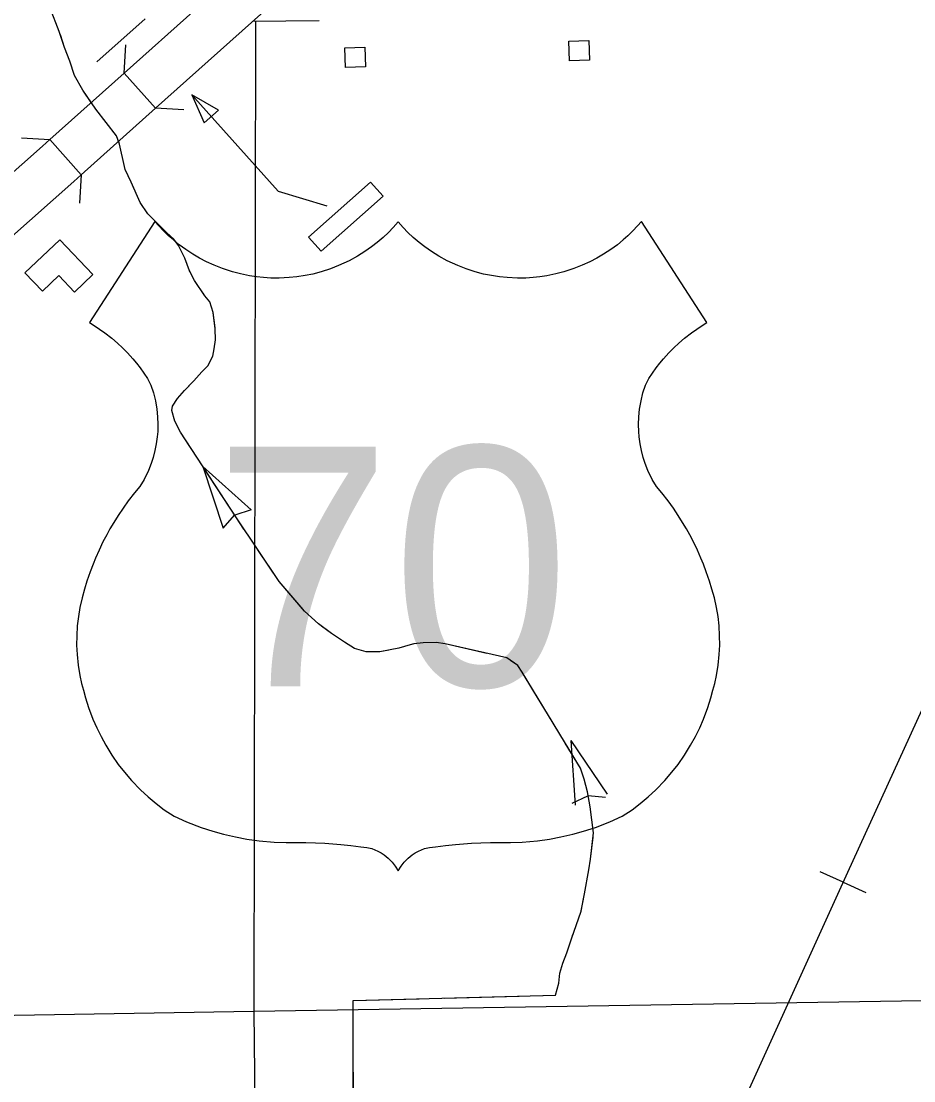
# Model space of a CAD drawing. Extents: x 1084508 to 1142749, y 1057638 to 1093403.
# Drawn here: x 1099214 to 1100696, y 1068750 to 1070508 of the extents above; entities that cross this region are included whole.
import ezdxf

# ---------------------------------------------------------------- set-up
doc = ezdxf.new("R2010")
doc.units = 0
for name, color, linetype in [('Level 15', 7, 'Continuous'), ('Level 22', 7, 'Continuous'), ('Level 32', 7, 'Continuous'), ('Level 37', 7, 'Continuous'), ('Level 40', 7, 'Continuous'), ('Level 43', 7, 'Continuous'), ('Level 5', 7, 'Continuous'), ('Level 56', 7, 'Continuous'), ('Level 58', 7, 'Continuous')]:
    doc.layers.add(name, color=color, linetype=linetype)

msp = doc.modelspace()

# ---------------------------------------------------------------- linework, layer by layer
at = {"layer": 'Level 15'}
for p, q in [((1099385.1, 1070422.3), (1099437.4, 1070363.8)), ((1099261.5, 1070311.9), (1099313.8, 1070253.4))]:
    msp.add_line(p, q, dxfattribs=at)
for points in [[(1102254.8, 1073114.2), (1102246.6, 1073054.1), (1102235.2, 1073013), (1102230.6, 1072998.9), (1102210.8, 1072969.7), (1102197.7, 1072955.1), (1102173.8, 1072922.9), (1102155, 1072900), (1102143.6, 1072888.3), (1102116.9, 1072867), (1101851.5, 1072624), (1101364.1, 1072185.3), (1100217.6, 1071166.4), (1099385.1, 1070422.3)], [(1099437.4, 1070363.8), (1100269.9, 1071107.8), (1101416.4, 1072126.8), (1101904.3, 1072565.9), (1102168, 1072807.4), (1102196.3, 1072830.1), (1102213.4, 1072847.6), (1102235.6, 1072874.5), (1102258.6, 1072905.4), (1102272.7, 1072921.2), (1102301.9, 1072964.1), (1102310.4, 1072990.5), (1102323.6, 1073038.2), (1102332.6, 1073103.6)], [(1099261.5, 1070311.9), (1099385.1, 1070422.3)], [(1099313.8, 1070253.4), (1099437.4, 1070363.8)], [(1097248.1, 1068865.3), (1097352.3, 1068871.7), (1097466.7, 1068884.5), (1097532.5, 1068895.8), (1097558.6, 1068905.5), (1097580.7, 1068911.5), (1097660.1, 1068942.5), (1097726.1, 1068975.6), (1097786.9, 1069012.6), (1097849.8, 1069060.5), (1097924.7, 1069123.1), (1097985.1, 1069178.8), (1098341.9, 1069494.1), (1098670.3, 1069787.6), (1099249.5, 1070301.1), (1099261.5, 1070311.9)], [(1099313.8, 1070253.4), (1099301.7, 1070242.5), (1098722.5, 1069728.9), (1098394, 1069435.5), (1098037.7, 1069120.6), (1097976.4, 1069064.1), (1097898.7, 1068999.1), (1097831.2, 1068947.7), (1097764.2, 1068906.9), (1097692, 1068870.7), (1097605.3, 1068836.9), (1097582.6, 1068830.7), (1097553, 1068819.7), (1097477.8, 1068806.8), (1097359, 1068793.5), (1097252.8, 1068787)]]:
    msp.add_lwpolyline(points, dxfattribs=at)
at = {"layer": 'Level 22'}
for points in [[(1099840, 1070175.2), (1099831.7, 1070165.9), (1099823.9, 1070157.8), (1099814.9, 1070149.4), (1099805.2, 1070141.1), (1099795.8, 1070133.9), (1099784.5, 1070125.9), (1099772.3, 1070118.3), (1099758.5, 1070110.7), (1099740.9, 1070102.6), (1099727.4, 1070097.3), (1099712.2, 1070092.4), (1099698.2, 1070088.7), (1099685.4, 1070086.1), (1099671.8, 1070084), (1099659.3, 1070082.7), (1099642.2, 1070081.9), (1099628.4, 1070082.1), (1099616.3, 1070082.8), (1099604.8, 1070084), (1099593.1, 1070085.8), (1099578.5, 1070088.8), (1099564.9, 1070092.3), (1099548.4, 1070097.7), (1099534.4, 1070103.2), (1099521.7, 1070109), (1099510, 1070115.1), (1099499.3, 1070121.5), (1099487.3, 1070129.4), (1099476.3, 1070137.4), (1099466.8, 1070145.2), (1099458.8, 1070152.3), (1099450.6, 1070160.2), (1099442.6, 1070168.6), (1099436.1, 1070176.1), (1099327.4, 1070008), (1099335.2, 1070003.4), (1099344.4, 1069997.4), (1099353.2, 1069991.2), (1099364.8, 1069982.1), (1099374.2, 1069974), (1099382.4, 1069966.3), (1099390.8, 1069957.8), (1099399.5, 1069948.2), (1099405.7, 1069940.7), (1099411.8, 1069932.8), (1099417.9, 1069924.2), (1099423.9, 1069915.1), (1099429.5, 1069904.4), (1099433.7, 1069891.4), (1099436.9, 1069878.4), (1099439.3, 1069864.5), (1099440.6, 1069851.6), (1099441.1, 1069839.2), (1099440.8, 1069827.5), (1099440, 1069818.2), (1099438.4, 1069806.8), (1099436.3, 1069796), (1099433.3, 1069784.3), (1099430, 1069774.1), (1099425.6, 1069762.7), (1099418.5, 1069747.8), (1099411.3, 1069736.2), (1099402.5, 1069725.7), (1099391.9, 1069712.1), (1099383.3, 1069700.1), (1099375.2, 1069688.1), (1099367.8, 1069676.4), (1099361.6, 1069665.8), (1099356.1, 1069656), (1099350, 1069644.2), (1099343.4, 1069630.5), (1099337.5, 1069617.1), (1099333.5, 1069607.1), (1099328.7, 1069594.4), (1099323.4, 1069578.7), (1099319.2, 1069565.7), (1099315.2, 1069551.5), (1099311.6, 1069535), (1099309.2, 1069520.3), (1099307.4, 1069505), (1099306.4, 1069488.3), (1099306.3, 1069472.6), (1099307, 1069457.2), (1099308.9, 1069439.2), (1099311.7, 1069422.1), (1099314.5, 1069409.2), (1099317.5, 1069397.9), (1099321.2, 1069385), (1099326.2, 1069369.1), (1099333.4, 1069349.7), (1099339.6, 1069335.5), (1099346.7, 1069320.8), (1099354.6, 1069306.5), (1099364.8, 1069289.9), (1099375.4, 1069274.8), (1099385.6, 1069261.6), (1099397.3, 1069248.1), (1099412.3, 1069232.5), (1099425, 1069220.7), (1099438.2, 1069209.7)], [(1100241.9, 1069209.7), (1100255, 1069220.7), (1100267.7, 1069232.5), (1100282.8, 1069248.1), (1100294.4, 1069261.6), (1100304.6, 1069274.8), (1100315.2, 1069289.9), (1100325.4, 1069306.5), (1100333.3, 1069320.8), (1100340.5, 1069335.5), (1100346.6, 1069349.7), (1100353.9, 1069369.1), (1100358.8, 1069385), (1100362.5, 1069397.9), (1100365.5, 1069409.2), (1100368.3, 1069422.1), (1100371.1, 1069439.2), (1100373, 1069457.2), (1100373.7, 1069472.6), (1100373.6, 1069488.3), (1100372.6, 1069505), (1100370.9, 1069520.3), (1100368.4, 1069535), (1100364.8, 1069551.5), (1100360.9, 1069565.7), (1100356.7, 1069578.7), (1100351.4, 1069594.4), (1100346.6, 1069607.1), (1100342.5, 1069617.1), (1100336.6, 1069630.5), (1100330, 1069644.2), (1100323.9, 1069656), (1100318.4, 1069665.8), (1100312.2, 1069676.4), (1100304.8, 1069688.1), (1100296.8, 1069700.1), (1100288.1, 1069712.1), (1100277.5, 1069725.7), (1100268.8, 1069736.2), (1100261.5, 1069747.8), (1100254.5, 1069762.7), (1100250, 1069774.1), (1100246.7, 1069784.3), (1100243.7, 1069796), (1100241.6, 1069806.8), (1100240, 1069818.2), (1100239.3, 1069827.5), (1100238.9, 1069839.2), (1100239.4, 1069851.6), (1100240.7, 1069864.5), (1100243.1, 1069878.4), (1100246.3, 1069891.4), (1100250.5, 1069904.4), (1100256.1, 1069915.1), (1100262.1, 1069924.2), (1100268.3, 1069932.8), (1100274.4, 1069940.7), (1100280.5, 1069948.2), (1100289.2, 1069957.8), (1100297.6, 1069966.3), (1100305.8, 1069974), (1100315.2, 1069982.1), (1100326.8, 1069991.2), (1100335.6, 1069997.4), (1100344.8, 1070003.4), (1100352.6, 1070008), (1100244, 1070176.1), (1100237.5, 1070168.6), (1100229.4, 1070160.2), (1100221.3, 1070152.3), (1100213.3, 1070145.2), (1100203.8, 1070137.4), (1100192.8, 1070129.4), (1100180.7, 1070121.5), (1100170, 1070115.1), (1100158.3, 1070109), (1100145.6, 1070103.2), (1100131.7, 1070097.7), (1100115.1, 1070092.3), (1100101.6, 1070088.8), (1100086.9, 1070085.8), (1100075.3, 1070084), (1100063.8, 1070082.8), (1100051.7, 1070082.1), (1100037.8, 1070081.9), (1100020.7, 1070082.7), (1100008.2, 1070084), (1099994.7, 1070086.1), (1099981.8, 1070088.7), (1099967.9, 1070092.4), (1099952.6, 1070097.3), (1099939.1, 1070102.6), (1099921.5, 1070110.7), (1099907.7, 1070118.3), (1099895.5, 1070125.9), (1099884.2, 1070133.9), (1099874.8, 1070141.1), (1099865.1, 1070149.4), (1099856.2, 1070157.8), (1099848.3, 1070165.9), (1099840, 1070175.2)], [(1099438.2, 1069209.7), (1099451.8, 1069199.4), (1099468.2, 1069188.7), (1099488.7, 1069179.5), (1099512.8, 1069170.2), (1099532.4, 1069163.8), (1099550.1, 1069159), (1099570.1, 1069154.3), (1099588.8, 1069150.9), (1099609, 1069148.1), (1099634.4, 1069145.9), (1099653.8, 1069145.3), (1099670.4, 1069145.3), (1099686.6, 1069145.2), (1099702.8, 1069144.7), (1099718.1, 1069143.9), (1099731.5, 1069143), (1099744.7, 1069141.9), (1099761.6, 1069140.1), (1099778.1, 1069138.1), (1099788, 1069136.7), (1099796.2, 1069135.1), (1099806.1, 1069131), (1099811.7, 1069127.9), (1099816.7, 1069124.6), (1099823.5, 1069119.1), (1099829.9, 1069112.6), (1099835.2, 1069105.8), (1099840, 1069097.9)], [(1099840, 1069097.9), (1099844.8, 1069105.8), (1099850.1, 1069112.6), (1099856.6, 1069119.1), (1099863.3, 1069124.6), (1099868.3, 1069127.9), (1099873.9, 1069131), (1099883.8, 1069135.1), (1099892, 1069136.7), (1099901.9, 1069138.1), (1099918.4, 1069140.1), (1099935.3, 1069141.9), (1099948.5, 1069143), (1099961.9, 1069143.9), (1099977.2, 1069144.7), (1099993.4, 1069145.2), (1100009.6, 1069145.3), (1100026.2, 1069145.3), (1100045.7, 1069145.9), (1100071, 1069148.1), (1100091.2, 1069150.9), (1100110, 1069154.3), (1100130, 1069159), (1100147.6, 1069163.8), (1100167.3, 1069170.2), (1100191.3, 1069179.5), (1100211.9, 1069188.7), (1100228.2, 1069199.4), (1100241.9, 1069209.7)]]:
    msp.add_lwpolyline(points, dxfattribs=at)
at = {"layer": 'Level 32'}
msp.add_lwpolyline([(1099708.8, 1070508.9), (1099598.4, 1070507.8)], dxfattribs=at)
at = {"layer": 'Level 37'}
for points in [[(1099385.1, 1070422.3), (1099387.7, 1070469.3)], [(1099484.4, 1070361.2), (1099437.4, 1070363.8)], [(1099214.5, 1070314.5), (1099261.5, 1070311.9)], [(1099313.8, 1070253.4), (1099311.2, 1070206.4)]]:
    msp.add_lwpolyline(points, dxfattribs=at)
at = {"layer": 'Level 40'}
for q in [(1100540.7, 1069096.5), (1100616.1, 1069062.2)]:
    msp.add_line((1100578.4, 1069079.4), q, dxfattribs=at)
for points in [[(1102408.8, 1073101.5), (1102181.1, 1072600.9), (1101788.4, 1071734.1), (1101483.2, 1071066.9), (1101096.9, 1070214.2), (1100585.6, 1069095.1), (1100076.5, 1067974.2), (1099522.2, 1066771.7), (1099036.2, 1065677.8)], [(1101887.3, 1071952.5), (1101788.4, 1071734.1), (1101483.2, 1071066.9), (1101096.9, 1070214.2), (1100585.6, 1069095.1), (1100076.5, 1067974.2), (1099522.2, 1066771.7), (1099036.2, 1065677.8), (1098752.5, 1065054.5), (1098370.2, 1064210.4), (1097966.7, 1063317.9), (1097502.6, 1062311.7), (1096866.3, 1060888), (1096255.8, 1059548), (1095798.1, 1058538), (1095431.1, 1057738.9), (1095386.7, 1057640)]]:
    msp.add_lwpolyline(points, dxfattribs=at)
at = {"layer": 'Level 43'}
for p, q in [((1100126.7, 1069314.7), (1100134, 1069207.2)), ((1100126.7, 1069314.7), (1100186.7, 1069225.3)), ((1100129, 1069210.4), (1100155, 1069222.4)), ((1100184, 1069219.9), (1100155.4, 1069222.5))]:
    msp.add_line(p, q, dxfattribs=at)
for points in [[(1099767.2, 1068170.3), (1099765, 1068882.9), (1100101.1, 1068891.5), (1100106.7, 1068911.8), (1100108.3, 1068928.5), (1100113.4, 1068945), (1100120, 1068961.9), (1100128, 1068986.9), (1100135.2, 1069007.3), (1100143.5, 1069031.1), (1100149.4, 1069059.9), (1100156.2, 1069099.7), (1100159.1, 1069117.4), (1100164.2, 1069160.9), (1100158.4, 1069204.3), (1100154.1, 1069229), (1100148.7, 1069250.4), (1100142.4, 1069268.7), (1100045.8, 1069427.8), (1100038.8, 1069438.8), (1100020.2, 1069451.4), (1099918.1, 1069474.9), (1099903, 1069477.2), (1099881.3, 1069476.8), (1099866, 1069474.7), (1099860.1, 1069473.2), (1099841.2, 1069467.9), (1099809.4, 1069461.5), (1099787.1, 1069461.7), (1099767.5, 1069467.3), (1099750.8, 1069477.4), (1099729.3, 1069492.3), (1099707.7, 1069507.9), (1099684.4, 1069529.1), (1099642.3, 1069578.5), (1099571.4, 1069683.8), (1099478.8, 1069826), (1099469, 1069844.5), (1099464.1, 1069862.3), (1099465.4, 1069869.5), (1099473.7, 1069882.1), (1099485.2, 1069895.3), (1099500.7, 1069911.2), (1099514.3, 1069926.4), (1099524.3, 1069936.5), (1099532.3, 1069952.5), (1099534.7, 1069964.8), (1099537, 1069979.3), (1099536.4, 1069997.5), (1099532.7, 1070025), (1099527.4, 1070042.4), (1099519.2, 1070052.5), (1099502, 1070078), (1099493.6, 1070094), (1099486, 1070115.1), (1099475.6, 1070136.1), (1099467.4, 1070146.5), (1099455.4, 1070157.7), (1099441.8, 1070171.7), (1099424.6, 1070188.4), (1099411.7, 1070207.4), (1099396.5, 1070241.1), (1099386.7, 1070262.4), (1099377.4, 1070304.2), (1099372.6, 1070318.2), (1099338.2, 1070362.2), (1099316.4, 1070394.1), (1099302.7, 1070418.1), (1099294.7, 1070442), (1099286.1, 1070464.7), (1099277.4, 1070491), (1099262.3, 1070530.1)], [(1099330.6, 1070373.3), (1099316.4, 1070394.1), (1099302.7, 1070418.1), (1099294.7, 1070442), (1099286.1, 1070464.7), (1099279.2, 1070485.6)], [(1099402.8, 1070227.1), (1099396.5, 1070241.1), (1099386.7, 1070262.4), (1099376.3, 1070309.2)], [(1099494.6, 1070092.1), (1099493.6, 1070094), (1099486, 1070115.1), (1099475.6, 1070136.1), (1099467.4, 1070146.5), (1099455.4, 1070157.7), (1099441.8, 1070171.7), (1099424.6, 1070188.4), (1099422.8, 1070191)], [(1099536.1, 1069999.5), (1099532.7, 1070025), (1099527.4, 1070042.4), (1099519.2, 1070052.5), (1099516.3, 1070056.9)], [(1099525.7, 1069939.4), (1099532.3, 1069952.5), (1099534.7, 1069964.8), (1099537, 1069979.3), (1099536.4, 1069997.5), (1099536.1, 1069999.5)], [(1099493.2, 1069803.9), (1099478.8, 1069826), (1099469, 1069844.5), (1099464.1, 1069862.3), (1099465.4, 1069869.5), (1099473.7, 1069882.1), (1099485.2, 1069895.3), (1099498.2, 1069908.6)], [(1099583.9, 1069665.2), (1099571.4, 1069683.8), (1099515.8, 1069769.1)], [(1099515.8, 1069769.1), (1099596, 1069697.4), (1099568.8, 1069688.5)], [(1099515.8, 1069769.1), (1099549.3, 1069666.9), (1099568.5, 1069688.3)], [(1099682, 1069531.9), (1099642.3, 1069578.5), (1099607.1, 1069630.8)], [(1099824.6, 1069464.6), (1099809.4, 1069461.5), (1099787.1, 1069461.7), (1099767.5, 1069467.3), (1099750.8, 1069477.4), (1099729.3, 1069492.3), (1099712.8, 1069504.3)], [(1099987, 1069459), (1099918.1, 1069474.9), (1099903, 1069477.2), (1099881.3, 1069476.8), (1099866, 1069474.7), (1099864.8, 1069474.4)], [(1100063.4, 1069398.8), (1100045.8, 1069427.8), (1100038.8, 1069438.8), (1100026.3, 1069447.3)], [(1100095.7, 1069345.7), (1100063.4, 1069398.8)], [(1100159.6, 1069195.2), (1100158.4, 1069204.3), (1100154.1, 1069229), (1100148.7, 1069250.4), (1100142.4, 1069268.7), (1100117.2, 1069310.2)], [(1100143.5, 1069031.5), (1100149.4, 1069059.9), (1100156.2, 1069099.7), (1100159.1, 1069117.4), (1100163.4, 1069154.1)], [(1100082, 1068891), (1100101.1, 1068891.5), (1100106.7, 1068911.8), (1100108.3, 1068928.5), (1100113.4, 1068945), (1100120, 1068961.9), (1100128, 1068986.9), (1100129.9, 1068992.3)], [(1099765.1, 1068868.5), (1099765, 1068882.9), (1099874.9, 1068885.7)], [(1099916.3, 1068886.8), (1100040.6, 1068890)], [(1099765.4, 1068765), (1099765.2, 1068827.1)], [(1099765.6, 1068702.8), (1099765.4, 1068765)]]:
    msp.add_lwpolyline(points, dxfattribs=at)
at = {"layer": 'Level 5'}
for points in [[(1099603.2, 1070507.8), (1099600.3, 1068864.7), (1099614, 1067580.7)], [(1102102.3, 1068914.1), (1101264.7, 1068891.3), (1099600.3, 1068864.7), (1097944.8, 1068836.9)]]:
    msp.add_lwpolyline(points, dxfattribs=at)
at = {"layer": 'Level 56'}
for p, q in [((1099340, 1070441), (1099420.2, 1070512.3)), ((1099497.7, 1070385.9), (1099640.7, 1070226)), ((1099640.7, 1070226), (1099721.7, 1070201.7))]:
    msp.add_line(p, q, dxfattribs=at)
for points in [[(1100124.6, 1070442.5), (1100123.5, 1070475.2), (1100156.3, 1070476.3), (1100157.4, 1070443.6)], [(1099752.8, 1070431.6), (1099751.7, 1070464.3), (1099784.4, 1070465.4), (1099785.5, 1070432.7)], [(1099517.7, 1070339.4), (1099541.6, 1070360.8), (1099497.7, 1070385.9)], [(1099712.3, 1070126.7), (1099691.4, 1070150.1), (1099794.1, 1070241.4), (1099814.9, 1070217.9)]]:
    msp.add_lwpolyline(points, close=True, dxfattribs=at)
at = {"layer": 'Level 58'}
msp.add_lwpolyline([(1099278.2, 1070145.5), (1099220.4, 1070090.6), (1099249.4, 1070060.1), (1099276.7, 1070086.1), (1099302.7, 1070058.8), (1099333.1, 1070087.8)], close=True, dxfattribs=at)

# ---------------------------------------------------------------- texts
at = {"layer": 'Level 22'}
msp.add_text('70', height=397.75, dxfattribs=at).set_placement((1099533.7, 1069404.4))

doc.saveas('drawing.dxf')
